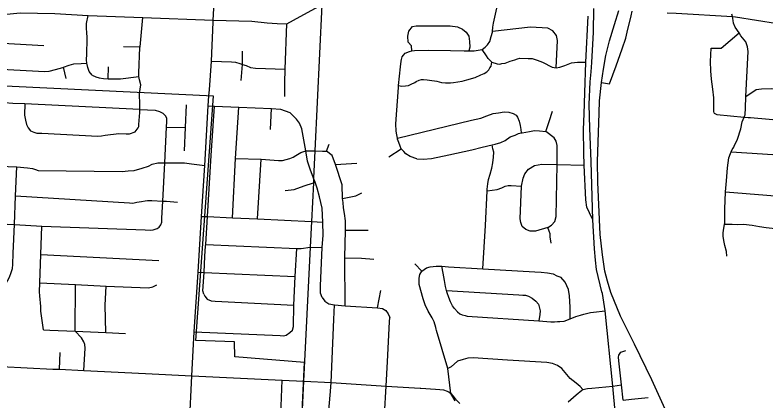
# Model space of a CAD drawing. Extents: x 1729596 to 1934326, y 644115 to 911751.
# Drawn here: x 1812277 to 1821078, y 743222 to 747751 of the extents above; entities that cross this region are included whole.
import ezdxf

# ---------------------------------------------------------------- set-up
doc = ezdxf.new("R2010")
doc.units = 0
for name, color, linetype in [('GM_X_City_Street', 7, 'Continuous'), ('GM_X_Corporation', 7, 'Continuous'), ('GM_X_Interchange_Ramps', 7, 'Continuous'), ('GM_X_State_Route', 7, 'Continuous'), ('GM_X_Township', 7, 'Continuous')]:
    doc.layers.add(name, color=color, linetype=linetype)

msp = doc.modelspace()

# ---------------------------------------------------------------- linework, layer by layer
at = {"layer": 'GM_X_City_Street'}
for points in [[(1814602.6, 747665.2), (1814603.7, 747690.1), (1814634.4, 748246), (1814647.3, 748569.2)], [(1810225, 748379.3), (1810736.7, 748112.4), (1811054, 747947.8), (1811230.8, 747796.2), (1811269.9, 747786.4), (1811342.7, 747776.1), (1811738.1, 747756.8), (1812015.9, 747743.4), (1812339.1, 747775.5), (1812745, 747768.6), (1813133.8, 747744.7), (1813778.4, 747720.8), (1814603.7, 747690.1), (1815057.3, 747676.5), (1815234.6, 747659.4), (1815353.9, 747649.2), (1815466.5, 747645.8), (1815545, 747690.1), (1815839, 747851), (1815879.3, 747871.6), (1816026.2, 747951.7)], [(1817873, 747198.6), (1817830.6, 747240.1), (1817808.3, 747271.9), (1817759.6, 747345.5), (1817793.2, 747373.9), (1817822.8, 747400.3), (1817850.3, 747440.7), (1817865.7, 747497), (1817879.1, 747549.2), (1817879.7, 747556.1), (1817884.4, 747609.4), (1817891.9, 747653.5), (1817947, 747902.2)], [(1819036.3, 747085), (1819046.4, 747193.8), (1819064.6, 747550.7), (1819071.1, 747825.4)], [(1813183.9, 747043.7), (1813146, 747087.7), (1813130.1, 747133.8), (1813119.6, 747187.1), (1813114.2, 747224), (1813118.2, 747290.1), (1813120.3, 747344.2), (1813122.3, 747414.3), (1813124.4, 747490.5), (1813118.4, 747540.6), (1813116.5, 747596.6), (1813116.5, 747650.7), (1813133.8, 747744.7)], [(1818953.7, 746132), (1818947.4, 746406.2), (1818955.1, 746592.7), (1818962.7, 746836.2), (1818974.1, 747197.6), (1819004.5, 747736)], [(1819930.7, 747775.6), (1820033.7, 747770.3), (1820695.6, 747732.8), (1820733, 747730), (1821224.3, 747650.5), (1821240, 747649.4), (1821597.4, 747625.4), (1821847, 747608.6), (1822206.2, 747584.1), (1822519.8, 747562.7), (1822688, 747549.9), (1822788.3, 747542.2), (1822797.9, 747541.5)], [(1820847.1, 746585.1), (1820847.3, 746659.3), (1820853.7, 746793.4), (1820879.2, 747322.6), (1820873.4, 747376.8), (1820851.5, 747436.9), (1820795.7, 747507.2), (1820774.3, 747539.5), (1820728.1, 747609.5), (1820710.2, 747655.6), (1820704.3, 747687.7), (1820695.6, 747732.8), (1820690.5, 747759.9)], [(1813739.1, 746828.9), (1813753.2, 746933.1), (1813737.3, 746991.2), (1813731.3, 747027.3), (1813729.3, 747073.3), (1813743.5, 747367.8), (1813744.1, 747375.5), (1813778.4, 747720.8)], [(1814558, 746873.4), (1814583.2, 747207.6), (1814602.6, 747665.2)], [(1815445.2, 746954.5), (1815447.7, 747115.5), (1815466.5, 747645.8)], [(1816934.9, 747328.5), (1816928.6, 747390.1), (1816891.9, 747433.1), (1816885.8, 747500.4), (1816898, 747561.7), (1816940.9, 747616.9)], [(1816940.9, 747616.9), (1816983.8, 747623), (1817382.1, 747623), (1817467.9, 747610.7), (1817529.1, 747586.2), (1817572, 747549.5), (1817602.7, 747500.4), (1817608.8, 747439.2), (1817614.9, 747371.7), (1817602.6, 747328.9)], [(1818627.8, 747129.1), (1818645, 747450.6), (1818629.7, 747509.6), (1818589.8, 747564.8), (1818530.8, 747595.2), (1818327.3, 747608.5), (1817879.7, 747556.1)], [(1820445.6, 747360.6), (1820561.9, 747363.3), (1820774.3, 747539.5)], [(1811993.5, 747429.5), (1812614.9, 747392.6)], [(1813551.8, 747382), (1813744.1, 747375.5)], [(1814946.4, 747170.1), (1814945.7, 747324.5)], [(1816991.2, 746064.4), (1816915, 746091.6), (1816864.8, 746123), (1816838.5, 746150.7), (1816812.3, 746174.5), (1816809.1, 746181.9), (1816795.9, 746212.3), (1816779.5, 746254.2), (1816767.1, 746294.1), (1816764.5, 746306.4), (1816756.5, 746344.1), (1816748.1, 746388), (1816745.2, 746474.1), (1816776.4, 746901.2), (1816778.5, 746923.2), (1816799.6, 747143.8), (1816806.9, 747208), (1816810.7, 747230.1), (1816820.3, 747260.3), (1816836.1, 747280.5), (1816853.7, 747304.7)], [(1816853.7, 747304.7), (1816907, 747323.5), (1816934.9, 747328.5), (1816966.6, 747334.3), (1817129.2, 747339.7), (1817389.4, 747334.3), (1817546.7, 747328.9), (1817602.6, 747328.9), (1817665.9, 747328.9), (1817759.6, 747345.5)], [(1820481, 746597.9), (1820478, 746624.1), (1820479.3, 746780.5), (1820465.5, 746881), (1820449.9, 746997.6), (1820442, 747094), (1820440.4, 747206.3), (1820445.6, 747360.6)], [(1814583.2, 747207.6), (1814818.5, 747200.7), (1814864.6, 747195.6), (1814915.7, 747182), (1814946.4, 747170.1), (1814988.8, 747159.5), (1815040.2, 747135.9), (1815099.9, 747127.4), (1815447.7, 747115.5)], [(1817873, 747198.6), (1817935.1, 747177.3), (1817965.1, 747173.6), (1817991, 747180), (1818028.8, 747186.4), (1818086.5, 747207.1), (1818142.1, 747225.8), (1818172, 747238.2), (1818201.8, 747242.6), (1818298.7, 747239.5), (1818346.3, 747239.5), (1818405.3, 747222.4), (1818468, 747197.6), (1818580.3, 747136.8), (1818627.8, 747129.1), (1818671.6, 747136.8), (1818730.6, 747157.7), (1818808.6, 747188.1), (1818877, 747197.6), (1818974.1, 747197.6)], [(1811971.6, 747122.6), (1812628.6, 747088.1), (1812676.6, 747090), (1812750.5, 747110), (1812838.4, 747134), (1812846.7, 747137.2), (1812912.4, 747162), (1812968.3, 747178), (1813054.2, 747182), (1813119.6, 747187.1)], [(1812878.3, 747003.8), (1812846.7, 747137.2)], [(1813369.5, 747001.9), (1813375.8, 747141.7)], [(1814931.4, 746981.2), (1814946.4, 747170.1)], [(1816778.5, 746923.2), (1816818.2, 746913.7), (1816858, 746918.2), (1816893.9, 746924.6), (1816927.6, 746939), (1816967.3, 746959.5), (1816983.2, 746971.7), (1817018.9, 746986.2), (1817046.8, 746992.5), (1817070.8, 746992.8), (1817114.7, 746991.3), (1817140.7, 746987.6), (1817226.7, 746972.6), (1817280.7, 746959.2), (1817328.7, 746955.8), (1817388.6, 746954.5), (1817422.5, 746956.9), (1817524.1, 746974.1), (1817579.8, 746990.8), (1817677.3, 747018), (1817744.9, 747046.8), (1817782.6, 747063.3), (1817814.3, 747085.7), (1817836, 747108), (1817847.7, 747132.2), (1817863.5, 747150.4), (1817873, 747198.6)], [(1813183.9, 747043.7), (1813223.9, 747023.6), (1813265.8, 747011.5), (1813313.8, 747007.5), (1813369.5, 747001.9), (1813373.7, 747001.5), (1813513.5, 747003.4), (1813731.3, 747027.3)], [(1819164.7, 744500.9), (1819101.5, 744766.4), (1819088.2, 744874.9), (1819078.7, 745008), (1819059.6, 745347), (1819038.8, 746033.4), (1819022.3, 746422.2), (1819014, 746701.1), (1819025.4, 746967.4), (1819036.3, 747085)], [(1815442.6, 746794.9), (1815445.2, 746954.5)], [(1814368.3, 743812.4), (1814379.9, 744032.9), (1814424.9, 744733.3), (1814464.5, 745385.1), (1814504.1, 745986.4), (1814542.3, 746684.1), (1814552.5, 746801.7), (1814558, 746873.4)], [(1820853.7, 746793.4), (1820973.6, 746876.6), (1821037.8, 746885.4), (1821159.9, 746886.9), (1821411.3, 746870.6), (1821565.5, 746860.5), (1821908.7, 746815.5), (1822132.2, 746790.9), (1822210.2, 746789.3), (1822292.3, 746789.6), (1822414.5, 746799.1), (1822534.7, 746802.7), (1822572.5, 746806), (1822815.9, 746827.4)], [(1813685.9, 746379.3), (1813720.4, 746427.3), (1813728.5, 746441.3), (1813728.8, 746467.3), (1813740, 746605.8), (1813740.3, 746643.7), (1813740.8, 746696.1), (1813739.1, 746828.9)], [(1812053.9, 746696.8), (1812094.1, 746716.6), (1812154.2, 746722.1), (1812252.4, 746717.4), (1812392.7, 746710.4), (1813736.3, 746644), (1813740.3, 746643.7), (1813920.6, 746634.5), (1813974.5, 746618.1), (1814012.4, 746597.7)], [(1812392.7, 746710.4), (1812389.4, 746573.8), (1812398.9, 746517.5), (1812410.5, 746467.2), (1812430.1, 746425), (1812457.9, 746390.6), (1812497.8, 746374.2), (1812531.8, 746366), (1812591.9, 746365.5), (1813250.7, 746328.4), (1813292.8, 746332.1), (1813337, 746339.8), (1813495.4, 746358.7), (1813581.5, 746358.1), (1813619.6, 746355.8), (1813685.9, 746379.3)], [(1814267, 746156.2), (1814277.4, 746429.1), (1814289.7, 746696)], [(1814513.5, 745039.3), (1814514.6, 745057.2), (1814536.5, 745385.1), (1814577.9, 746102.6), (1814617.3, 746680.7)], [(1814542.3, 746684.1), (1814617.3, 746680.7), (1814902.1, 746668.7), (1815285.6, 746652.8), (1815393.4, 746647.4), (1815501.1, 746607)], [(1813946.5, 745247.2), (1813968.6, 745263.1), (1813988.9, 745287), (1813999.2, 745319), (1813999.6, 745367.2), (1814010.2, 745567.8), (1814034, 746017.6), (1814056, 746434.9), (1814059.6, 746503), (1814058, 746537.2), (1814048.2, 746565.3), (1814012.4, 746597.7)], [(1814828.2, 745368.9), (1814866.3, 746068.5), (1814902.1, 746668.7)], [(1815275.5, 746406.1), (1815285.6, 746652.8)], [(1815879.7, 744436.5), (1815861.2, 744485.6), (1815861.2, 744573.7), (1815881.6, 745022.4), (1815893.1, 745166.1), (1815889.3, 745319.4), (1815881.6, 745484.2), (1815851, 745616.4), (1815822.2, 745717.9), (1815799.2, 745790.7), (1815780.7, 745837.9), (1815739.8, 745942.1), (1815708.5, 746037.2), (1815688.3, 746157.1), (1815641.2, 746415.7), (1815614.2, 746483.1), (1815580.6, 746530.2), (1815544.2, 746563.9), (1815501.1, 746607)], [(1816764.5, 746306.4), (1817634.9, 746516.7), (1817744.5, 746542), (1817814, 746568.9), (1817887.6, 746593.8), (1817951.4, 746604.6), (1818019.1, 746615.4), (1818073.1, 746612.1), (1818123.1, 746596.6), (1818157.3, 746575), (1818175.5, 746553.2), (1818194, 746505.3), (1818206.6, 746453.4), (1818211.1, 746405.4), (1818215.5, 746367.2)], [(1818544.7, 746503), (1818583.8, 746622.3)], [(1820481, 746597.9), (1820511, 746581.7), (1820835, 746553.3), (1820836.9, 746553.1), (1820882.2, 746549.2), (1820907, 746547.1)], [(1818505.7, 746383.6), (1818544.7, 746503)], [(1820711.4, 746200.7), (1820717.9, 746210.6), (1820756.2, 746292.7), (1820794.6, 746416.9), (1820810.8, 746497.1), (1820835, 746553.3), (1820843, 746571.8), (1820847, 746581.2), (1820847.1, 746585.1)], [(1820907, 746547.1), (1821390.7, 746505.3), (1821806.9, 746469.3), (1822554, 746401.3), (1822624.5, 746394.9), (1822794.3, 746379.4)], [(1814056, 746434.9), (1814277.4, 746429.1)], [(1816991.2, 746064.4), (1817067.1, 746057.3), (1817162.8, 746068.4), (1817366, 746108.9), (1817636.8, 746170.2), (1817760.2, 746199.7), (1817878, 746227.6), (1817911.5, 746235.5), (1817977.2, 746256.4), (1818030.8, 746279), (1818088.3, 746319.8), (1818147.9, 746342.5), (1818183.6, 746360.9), (1818215.5, 746367.2), (1818227.4, 746369.5), (1818313.1, 746382.5), (1818371.9, 746394.8), (1818432.1, 746390.3), (1818505.7, 746383.6)], [(1818528, 745257.5), (1818572.6, 745284.2), (1818610.5, 745326.6), (1818628.4, 745384.6), (1818639.5, 745995.6), (1818637.3, 746220.9), (1818628.4, 746269.9), (1818603.8, 746310.1), (1818505.7, 746383.6)], [(1815932.2, 746151.7), (1815963.3, 746236.5)], [(1814866.3, 746068.5), (1815164.7, 746058.3), (1815371, 746042.9), (1815415.4, 746044.6), (1815459.7, 746054.9), (1815500.6, 746068.5), (1815541.5, 746083.8), (1815572.2, 746102.6), (1815630.2, 746138.4), (1815688.3, 746157.1), (1815742.2, 746158.4), (1815796.2, 746156.8), (1815886.4, 746153.1), (1815932.2, 746151.7)], [(1816152.1, 744340.2), (1816147.5, 744900.8), (1816147.6, 744904.7), (1816156.1, 745221.2), (1816156.2, 745227.4), (1816156.8, 745337.5), (1816141.9, 745423.4), (1816133.2, 745487.4), (1816126.6, 745549.4), (1816119.6, 745596.6), (1816118.1, 745758.4), (1816039.9, 745995.5), (1815998.2, 746101.9), (1815932.2, 746151.7)], [(1816663.6, 746086.6), (1816809.1, 746181.9)], [(1817767.7, 744772.9), (1817796.3, 745280.7), (1817818.5, 745687.8), (1817819.6, 745707.7), (1817824.9, 745767.8), (1817834.3, 745822), (1817851.5, 745882.3), (1817872.7, 745952.6), (1817886, 746016.9), (1817893.2, 746083.1), (1817894.6, 746143.2), (1817884.2, 746181.2), (1817878, 746227.6)], [(1820628.2, 744920.3), (1820624.3, 744976.4), (1820608.5, 745044.5), (1820594.7, 745106.7), (1820588.8, 745154.8), (1820588.9, 745194.9), (1820593.1, 745251), (1820603.4, 745294.4), (1820607.3, 745311.1), (1820607.8, 745475.4), (1820614.3, 745671.8), (1820614.6, 745675.6), (1820624.7, 745804), (1820639.2, 745956.3), (1820653.5, 746074.5), (1820671.7, 746124.6), (1820681.4, 746146.7), (1820691.8, 746170.6), (1820703.4, 746188.4), (1820711.4, 746200.7)], [(1820681.4, 746146.7), (1821355.7, 746103.3), (1821368, 746102.4), (1822121.7, 746045.9), (1822299.7, 746027.6), (1822385.7, 746011.4), (1822467.6, 745987.2), (1822559.5, 745943), (1822620.6, 745905.8), (1822635.4, 745896.7), (1822687.3, 745866.6), (1822741.3, 745840.4), (1822801.2, 745832.3), (1822873.4, 745836.2)], [(1815123.5, 745358.1), (1815164.7, 746058.3)], [(1819059.6, 745347), (1819019.7, 745428.4), (1818987.4, 745496.9), (1818976, 745582.5), (1818957, 745989.6), (1818953.7, 746132)], [(1811689.4, 746029), (1811707.3, 746016.8), (1811737.3, 746012.6), (1811991.5, 745980.6), (1812299.2, 745969.6), (1812424.1, 745959.3), (1812482.1, 745950.8), (1812518, 745936.5), (1812550, 745926.2), (1813533.8, 745916.3), (1813604.9, 745923.1), (1813676, 745926.5), (1813767.5, 745953.6), (1813845.4, 745977.3), (1813886, 745999.3), (1813952, 746014.6), (1814032.1, 746017.6)], [(1814032.1, 746017.6), (1814034, 746017.6), (1814043.5, 746018), (1814267, 746016.3), (1814347.4, 746006.2)], [(1814347.4, 746006.2), (1814504.1, 745986.4)], [(1816039.9, 745995.5), (1816289.1, 746012)], [(1818528, 745257.5), (1818383, 745212.9), (1818320.6, 745215.1), (1818271.5, 745232.9), (1818229.2, 745270.9), (1818213.6, 745315.4), (1818206.9, 745360.1), (1818222.5, 745741.4), (1818240.3, 745835.1), (1818260.4, 745886.3), (1818302.8, 745939.9), (1818371.9, 745984.5)], [(1818371.9, 745984.5), (1818461.1, 746000.1), (1818637.1, 745995.7)], [(1818637.1, 745995.7), (1818639.5, 745995.6), (1818957, 745989.6)], [(1812134.5, 744448.7), (1812141.1, 744481.2), (1812147.9, 744529.2), (1812164.9, 744585), (1812179.9, 744616.4), (1812187.7, 744632.7), (1812212.5, 744676.3), (1812231.3, 744728.1), (1812248.2, 744775.9), (1812253, 744823.9), (1812256.6, 744956.9), (1812258.8, 745038.3), (1812269.9, 745292.6), (1812284.4, 745627.5), (1812299.2, 745969.6)], [(1815448.6, 745691.1), (1815552.1, 745702.6), (1815669.8, 745744.6)], [(1815669.8, 745744.6), (1815778.1, 745783.2), (1815799.2, 745790.7)], [(1817818.5, 745687.8), (1817934.8, 745701.3), (1817990.6, 745723.5), (1818030.7, 745743.6), (1818064.1, 745750.3), (1818097.6, 745750.3), (1818222.5, 745741.4)], [(1812284.4, 745627.5), (1813622.5, 745548.7), (1813660.6, 745544.4), (1813706.7, 745556.1), (1813762.9, 745563.7), (1813803, 745571.4), (1813831.1, 745575.2), (1813881.2, 745572.9), (1814010.2, 745567.8)], [(1816119.6, 745596.6), (1816275.4, 745629.3), (1816346.9, 745662.2)], [(1820614.6, 745675.6), (1821340.6, 745616.7), (1822424.7, 745539)], [(1814010.2, 745567.8), (1814053.5, 745564.5), (1814053.5, 745564.5)], [(1814053.5, 745564.5), (1814183.5, 745554.5)], [(1814464.5, 745385.1), (1814536.5, 745385.1), (1814828.2, 745368.9), (1815123.5, 745358.1), (1815755.9, 745326.8), (1815889.3, 745319.4)], [(1812184.1, 745297.3), (1812269.9, 745292.6), (1812592.7, 745274.8), (1813806.1, 745228.2), (1813862.1, 745225.7), (1813898.2, 745229.5), (1813946.5, 745247.2)], [(1812610.4, 744058), (1812579.1, 744276.8), (1812580, 744330.9), (1812568.2, 744455.4), (1812565.1, 744503.6), (1812568.8, 744607.4), (1812580.7, 744940.7), (1812592.7, 745274.8)], [(1822443.8, 745183.7), (1821323.2, 745227.6), (1821161.2, 745244), (1821093.2, 745252.1), (1821015.3, 745266.3), (1820929.3, 745280.4), (1820827.3, 745290.6), (1820757.3, 745288.8), (1820691.3, 745290.9), (1820603.4, 745294.4)], [(1816156.2, 745227.4), (1816419.6, 745226.4)], [(1818568, 745073.7), (1818557.1, 745149.7), (1818556.8, 745181.7), (1818546.5, 745213.6), (1818528, 745257.5)], [(1814491.5, 744475.8), (1814482.5, 744515.4), (1814494.9, 744731.3), (1814506.4, 744922.2), (1814513.5, 745039.3)], [(1814514.6, 745057.2), (1815582.8, 745010.9), (1815634.5, 745010.9), (1815741.5, 745028), (1815881.6, 745022.4)], [(1815503.4, 744023.9), (1815534, 744052.7), (1815544.8, 744096), (1815550.2, 744346.2), (1815566.4, 744681.1), (1815582.8, 745010.9)], [(1812580.7, 744940.7), (1813965.2, 744871.6)], [(1816147.5, 744900.8), (1816343.3, 744897), (1816489.2, 744886.7)], [(1817051.7, 744743.1), (1816968.9, 744832.3)], [(1817219.4, 744062.9), (1817214.7, 744084.1), (1817196, 744152), (1817171.5, 744197.7), (1817124.7, 744275.3), (1817090, 744349), (1817067.3, 744418.8), (1817021.5, 744590.5), (1817018.7, 744662.6), (1817028.2, 744706.8), (1817051.7, 744743.1)], [(1817051.7, 744743.1), (1817105.1, 744785.8), (1817147, 744794.3), (1817182.8, 744800.8), (1817220.7, 744805.2), (1817266.6, 744803.8), (1817286.8, 744802.3), (1817362.5, 744796.9), (1817767.7, 744772.9), (1818377.2, 744736.8), (1818453.1, 744733.7), (1818527, 744726.6), (1818593.1, 744713.3), (1818635.2, 744691.8), (1818681.3, 744674.3)], [(1817468.2, 744267.3), (1817433.8, 744307), (1817411.5, 744336.8), (1817389, 744384.6), (1817366.5, 744436.4), (1817347.9, 744490.2), (1817340.2, 744518.4), (1817327.1, 744566.1), (1817316.4, 744634.1), (1817299.5, 744720), (1817286.8, 744802.3)], [(1814424.9, 744733.3), (1814494.9, 744731.3), (1815566.4, 744681.1)], [(1818793, 744184.3), (1818793, 744323.1), (1818785.6, 744457.2), (1818772.7, 744531.2), (1818731.9, 744614.8), (1818681.3, 744674.3)], [(1812568.8, 744607.4), (1812987.1, 744586.9), (1813347.5, 744569.2), (1813842.2, 744549.4), (1813894.4, 744561), (1813924.6, 744576.9), (1813940.7, 744582.8)], [(1813086.1, 743580.3), (1813100.1, 743841.5), (1813095.8, 743885.2), (1813086.2, 743917.2), (1813057.4, 743962), (1812984.9, 744042), (1812987.1, 744586.9)], [(1813341.2, 744027.1), (1813335.5, 744344.4), (1813347.5, 744569.2)], [(1814491.5, 744475.8), (1814504.1, 744452.4), (1814532.9, 744418.2), (1814579.7, 744398.4), (1814626.6, 744393), (1815550.2, 744346.2)], [(1816529, 744315.6), (1816571.1, 744519.1)], [(1817340.2, 744518.4), (1818188.6, 744468.2), (1818236.5, 744464.7), (1818266.5, 744463.1), (1818304.5, 744451.5), (1818344.7, 744428), (1818387, 744394.4), (1818419.4, 744356.7), (1818429.7, 744324.8), (1818438.2, 744278.9), (1818434.7, 744236.8), (1818425, 744161.5)], [(1820011.8, 739903.3), (1819933.1, 740040.5), (1819879.5, 740151), (1819821, 740289.9), (1819788.6, 740392.2), (1819760.8, 740486.5), (1819728.6, 740619.4), (1819714.1, 740700), (1819708.2, 740715.9), (1819706.3, 740730.7), (1819612.9, 741156.7), (1819543.4, 741509.2), (1819461, 741950), (1819427.2, 742160.5), (1819349.1, 742757.4), (1819292.7, 743394.5), (1819202.4, 744281.3), (1819169.4, 744481.1), (1819164.7, 744500.9)], [(1815879.7, 744436.5), (1815914.5, 744393.5), (1815959.6, 744362.7), (1816025.1, 744348.4), (1816152.1, 744340.2), (1816529, 744315.6), (1816588.4, 744305.4), (1816629.4, 744284.9), (1816656, 744243.9), (1816674.5, 744200.9)], [(1816018, 744178.2), (1816025.1, 744348.4)], [(1817468.2, 744267.3), (1817498.4, 744245.7), (1817522.5, 744231.9), (1817558.5, 744226.4), (1817582.5, 744218.6), (1818425, 744161.5), (1818563.4, 744152.2), (1818607.3, 744148.7), (1818641.2, 744153.1), (1818671.1, 744153.4), (1818723, 744158.1), (1818793, 744184.3), (1818860.1, 744213.8), (1818913.8, 744228.4), (1818953.6, 744238.9), (1819031.3, 744259.9), (1819065.2, 744262.3), (1819202.4, 744281.3)], [(1815980.3, 743335.9), (1815987.1, 743440.5), (1816018, 744178.2)], [(1816586.7, 742831.1), (1816586.1, 742837.6), (1816585.7, 742842.8), (1816613, 743058.6), (1816631.2, 743397.1), (1816646.9, 743684.4), (1816670.3, 744151.7), (1816674.5, 744200.9)], [(1812610.4, 744058), (1812685.1, 744051.6), (1812984.9, 744042), (1813341.2, 744027.1), (1813572.7, 744012.2)], [(1817443.3, 743221.7), (1817442.9, 743224.4), (1817392.5, 743308.6), (1817355.2, 743604.5), (1817222.2, 744050.3), (1817219.4, 744062.9)], [(1814379.9, 744032.9), (1815389.9, 743989.7), (1815426, 743987.9), (1815458.3, 743995.1), (1815503.4, 744023.9)], [(1812798.8, 743594.1), (1812807.4, 743791.2)], [(1815421.1, 739022.4), (1815406.2, 739045.4), (1815205.8, 739330.2), (1814666, 740142.8), (1814516.2, 740368.1), (1814305.9, 740687.6), (1814274.1, 740736.2), (1814242.4, 740812.6), (1814227.5, 740857.2), (1814215.6, 740916.8), (1814209.6, 740964.4), (1814234.4, 741501.2), (1814262.2, 741975.5), (1814305.9, 742682.9), (1814325.7, 742944.9), (1814352.9, 743518), (1814368.3, 743812.4)], [(1819414.8, 743231.3), (1819395.8, 743411.6), (1819362.9, 743693.4), (1819360.1, 743736.1), (1819363.8, 743758.5), (1819386.7, 743793.2), (1819446.7, 743812.7)], [(1818939.4, 743358), (1818909.8, 743392.8), (1818862.1, 743432.7), (1818790.4, 743483.9), (1818695.2, 743604.9), (1818643, 743636.3), (1818584.8, 743661.7), (1818518.7, 743674.9), (1818055.4, 743701.5), (1817653.8, 743726.8), (1817590, 743724), (1817536.3, 743709.3), (1817471.5, 743688.8), (1817394.2, 743623.6), (1817355.2, 743604.5)], [(1812118.2, 743626.3), (1812720.7, 743596.7), (1812798.8, 743594.1), (1813086.1, 743580.3), (1813806.6, 743545.5), (1814352.9, 743518)], [(1814352.9, 743518), (1815412.5, 743467.4), (1815664.2, 743456.1), (1815670.6, 743455.8)], [(1815369.2, 742197.6), (1815395, 742522.2), (1815395.5, 742528.3), (1815399.7, 742682.6), (1815425.9, 742737.2), (1815421.6, 742846.1), (1815415.2, 742927.1), (1815400.3, 743027.4), (1815399.2, 743162.9), (1815412.5, 743467.4)], [(1815670.6, 743455.8), (1815987.1, 743440.5), (1816631.2, 743397.1), (1817033.1, 743372.8), (1817040.1, 743372.4)], [(1815928.8, 742761.5), (1815928.8, 742761.6), (1815980.2, 743334.6), (1815980.3, 743335.9)], [(1817040.1, 743372.4), (1817212.8, 743362.4), (1817263.2, 743358), (1817304, 743351.1), (1817346.5, 743338.1), (1817371.7, 743325.1), (1817392.5, 743308.6), (1817434.2, 743257.3), (1817464.5, 743223.5), (1817495.8, 743193.1)], [(1818770.1, 743211.3), (1818863, 743295.5), (1818927.8, 743348.6)], [(1818927.8, 743348.6), (1818939.4, 743358), (1818994.1, 743369.3), (1819045.3, 743373.6), (1819292.7, 743394.5), (1819395.8, 743411.6)], [(1819414.8, 743231.3), (1819510.1, 743241.5), (1819705.2, 743262.4)]]:
    msp.add_lwpolyline(points, dxfattribs=at)
at = {"layer": 'GM_X_Corporation'}
msp.add_lwpolyline([(1815031.6, 731417), (1815066.6, 732239), (1815077.8, 732503), (1815093.6, 732876.3), (1815139, 733944.7), (1815141.8, 733988.9), (1815356.3, 737406), (1816589.6, 737330.2), (1815452.4, 739016.6), (1815544.4, 740961.4), (1815672.7, 743675), (1814858.3, 743741.1), (1814854.5, 743917.5), (1814400.6, 743931.4), (1814606.1, 746797.7), (1811751.4, 746936.7), (1811795.3, 747728.1), (1811256.6, 747738.7), (1810722, 748085)], dxfattribs=at)
at = {"layer": 'GM_X_Interchange_Ramps'}
msp.add_lwpolyline([(1819160.5, 746959.8), (1819253.7, 746944.6), (1819329.8, 747153.9), (1819400.2, 747353.6), (1819444, 747477.3), (1819459.2, 747547.7), (1819506.7, 747741.7), (1819520, 747796.9)], dxfattribs=at)
at = {"layer": 'GM_X_State_Route'}
msp.add_lwpolyline([(1820139.7, 742609.5), (1819748.4, 743471.4), (1819548.2, 743887.2), (1819382.9, 744217.9), (1819268.4, 744493.4), (1819228.2, 744629.6), (1819200.4, 744744.1), (1819169.4, 744936.1), (1819144.7, 745174.4), (1819116.8, 745790.4), (1819111, 746033.4), (1819130.1, 746598.4), (1819135.8, 746744.9), (1819160.5, 746959.8), (1819181.4, 747113.9), (1819211.9, 747275.6), (1819253.7, 747446.8), (1819312.7, 747640.9), (1819362.1, 747802.6)], dxfattribs=at)
at = {"layer": 'GM_X_Township'}
msp.add_lwpolyline([(1815879.3, 747871.6), (1815796.2, 746156.8), (1815780.7, 745837.9), (1815778.1, 745783.2), (1815756, 745326.8), (1815741.5, 745028), (1815664.2, 743456.1), (1815544.4, 740961.4), (1815477.3, 739371), (1815458.8, 738964.1), (1815368.5, 737553.6), (1815346, 737173.4), (1815329.5, 736854), (1815259.6, 735850.6), (1815141.8, 733988.9), (1815095.2, 733995.2), (1815095.1, 733955.6), (1815031.4, 732873.1), (1815020.9, 732518), (1815008.3, 732242), (1814953.8, 731433.9), (1814937.1, 731076.2)], dxfattribs=at)

doc.saveas('drawing.dxf')
